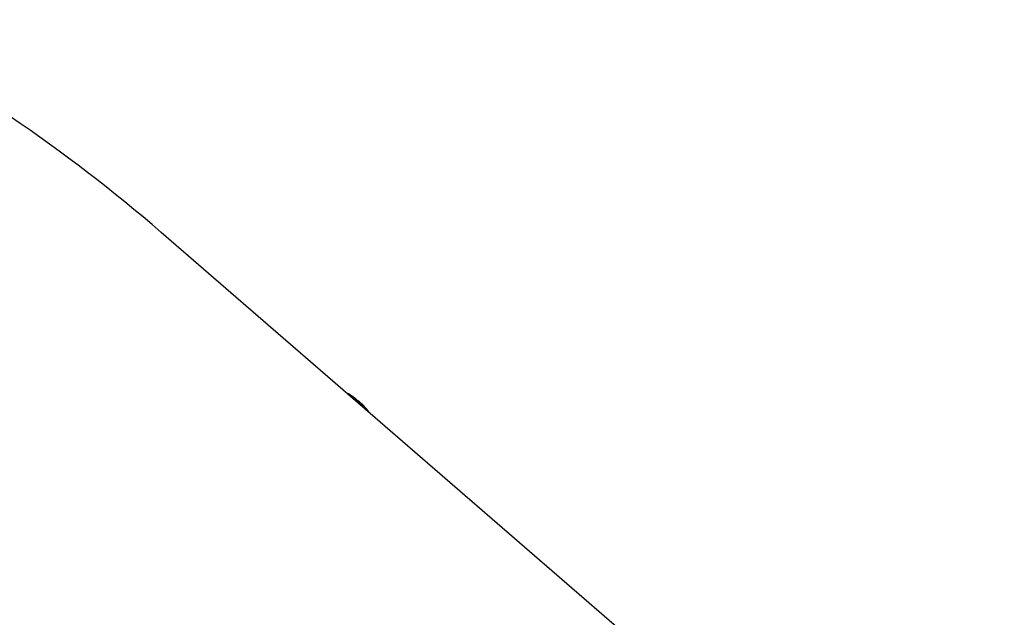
# Model space of a CAD drawing. Header units: millimetres. Extents: x 0 to 420, y 0 to 297.
# Tile 496 of 502: x 373.28 to 386.92, y 239.57 to 247.84. Entities that reach past the tile are written whole.
import ezdxf

# ---------------------------------------------------------------- set-up
doc = ezdxf.new("R2010")
doc.units = ezdxf.units.MM
doc.header["$LTSCALE"] = 23.1
doc.layers.get('0').update_dxf_attribs({"linetype": 'CONTINUOUS'})

msp = doc.modelspace()

# ---------------------------------------------------------------- linework, layer by layer
at = {"color": 7, "linetype": 'CONTINUOUS'}
for p, q in [((388.865, 233.098), (375.241, 244.897)), ((377.893, 242.623), (377.895, 242.621)), ((377.894, 242.623), (377.895, 242.622)), ((377.894, 242.623), (377.895, 242.622)), ((377.901, 242.617), (377.894, 242.623)), ((377.896, 242.621), (377.896, 242.621)), ((377.896, 242.621), (377.896, 242.621)), ((377.901, 242.618), (377.899, 242.619)), ((377.905, 242.615), (377.901, 242.618)), ((377.901, 242.618), (377.902, 242.616)), ((377.908, 242.612), (377.901, 242.617)), ((377.91, 242.611), (377.905, 242.615)), ((377.914, 242.607), (377.908, 242.612)), ((377.915, 242.607), (377.91, 242.611)), ((377.92, 242.602), (377.914, 242.607)), ((377.92, 242.604), (377.915, 242.607)), ((377.924, 242.6), (377.92, 242.604)), ((377.925, 242.597), (377.92, 242.602)), ((377.928, 242.597), (377.924, 242.6)), ((377.931, 242.592), (377.925, 242.597)), ((377.932, 242.594), (377.928, 242.597)), ((377.93, 242.593), (377.93, 242.592)), ((377.93, 242.593), (377.931, 242.592)), ((377.932, 242.591), (377.931, 242.592)), ((377.936, 242.591), (377.932, 242.594)), ((377.934, 242.589), (377.932, 242.591)), ((377.935, 242.588), (377.934, 242.589)), ((377.937, 242.586), (377.935, 242.588)), ((377.939, 242.588), (377.936, 242.591)), ((377.939, 242.585), (377.937, 242.586)), ((377.942, 242.585), (377.939, 242.588)), ((377.942, 242.583), (377.939, 242.585)), ((377.945, 242.583), (377.942, 242.585)), ((377.944, 242.581), (377.942, 242.583)), ((377.946, 242.58), (377.944, 242.581)), ((377.947, 242.58), (377.945, 242.583)), ((377.948, 242.578), (377.946, 242.58)), ((377.949, 242.578), (377.947, 242.58)), ((377.95, 242.577), (377.948, 242.578)), ((377.952, 242.575), (377.949, 242.578)), ((377.96, 242.57), (377.95, 242.577)), ((377.952, 242.575), (377.952, 242.575)), ((377.969, 242.563), (377.96, 242.57)), ((377.979, 242.555), (377.969, 242.563)), ((377.989, 242.547), (377.979, 242.555)), ((377.998, 242.539), (377.989, 242.547)), ((378.008, 242.53), (377.998, 242.539)), ((378.018, 242.522), (378.008, 242.53)), ((378.028, 242.513), (378.018, 242.522)), ((378.037, 242.504), (378.028, 242.513)), ((378.047, 242.495), (378.037, 242.504)), ((378.056, 242.486), (378.047, 242.495)), ((378.064, 242.476), (378.056, 242.486)), ((378.073, 242.467), (378.064, 242.476)), ((378.08, 242.459), (378.073, 242.467)), ((378.088, 242.45), (378.08, 242.459)), ((378.095, 242.442), (378.088, 242.45)), ((378.101, 242.433), (378.095, 242.442)), ((378.107, 242.426), (378.101, 242.433)), ((378.112, 242.418), (378.107, 242.426)), ((378.116, 242.412), (378.112, 242.418)), ((378.115, 242.414), (378.116, 242.411)), ((378.116, 242.411), (378.116, 242.412)), ((378.116, 242.412), (378.116, 242.412)), ((378.117, 242.41), (378.116, 242.411)), ((378.118, 242.409), (378.117, 242.41)), ((378.119, 242.408), (378.118, 242.409)), ((378.12, 242.406), (378.119, 242.408)), ((378.121, 242.404), (378.12, 242.406)), ((378.123, 242.403), (378.121, 242.404)), ((378.124, 242.401), (378.123, 242.403)), ((378.126, 242.399), (378.124, 242.401)), ((378.126, 242.398), (378.126, 242.399))]:
    msp.add_line(p, q, dxfattribs=at)
for centre, radius, start, end in [((360.569, 227.936), 22.426, 49.137, 62.5722), ((377.209, 241.637), 1.2, 55.2088, 58.4189), ((377.859, 242.571), 0.0622, 55.3904, 55.9971), ((377.63, 242.242), 0.463, 54.8521, 54.9775), ((377.727, 242.382), 0.293, 54.9745, 55.1469), ((378.151, 242.968), 0.43, 233.5548, 233.6741), ((377.353, 241.851), 0.942, 54.6223, 54.832), ((377.666, 242.309), 0.388, 53.2941, 53.634), ((377.666, 242.309), 0.387, 52.9112, 53.294), ((377.666, 242.309), 0.388, 52.3886, 52.9111), ((377.666, 242.309), 0.388, 52.0845, 52.3886), ((377.667, 242.31), 0.386, 47.18, 52.0844), ((378.03, 242.704), 0.15, 228.7071, 229.8365), ((378.076, 242.75), 0.214, 233.7813, 234.6501), ((378.052, 242.717), 0.174, 234.6721, 234.8585), ((378.109, 242.408), 0.00735, 30.3578, 44.3425), ((378.188, 242.459), 0.0864, 213.8825, 215.6086)]:
    msp.add_arc(centre, radius, start, end, dxfattribs=at)
for points, knots in [([(377.813, 242.669), (377.816, 242.669), (377.824, 242.667), (377.832, 242.663), (377.837, 242.659)], [0, 0, 0, 0, 0.307857, 1, 1, 1, 1]), ([(377.837, 242.659), (377.842, 242.656), (377.854, 242.648), (377.873, 242.633), (377.897, 242.612), (377.935, 242.578), (377.988, 242.527), (378.031, 242.484), (378.054, 242.461)], [0, 0, 0, 0, 0.060503, 0.144859, 0.25107, 0.376469, 0.671577, 1, 1, 1, 1]), ([(377.933, 242.59), (377.935, 242.589), (377.94, 242.584), (377.945, 242.58), (377.949, 242.577)], [0, 0, 0, 0, 0.232913, 1, 1, 1, 1]), ([(377.973, 242.56), (377.971, 242.561), (377.964, 242.566), (377.958, 242.571), (377.952, 242.575)], [0, 0, 0, 0, 0.260799, 1, 1, 1, 1]), ([(378.076, 242.463), (378.061, 242.481), (378.027, 242.514), (377.991, 242.545), (377.973, 242.56)], [0, 0, 0, 0, 0.499937, 1, 1, 1, 1]), ([(378.115, 242.414), (378.11, 242.421), (378.098, 242.438), (378.084, 242.454), (378.076, 242.463)], [0, 0, 0, 0, 0.436215, 1, 1, 1, 1]), ([(378.118, 242.409), (378.118, 242.408), (378.121, 242.405), (378.123, 242.401), (378.126, 242.399)], [0, 0, 0, 0, 0.227155, 1, 1, 1, 1])]:
    msp.add_open_spline(points, degree=3, knots=knots, dxfattribs=at)

doc.saveas('drawing.dxf')
